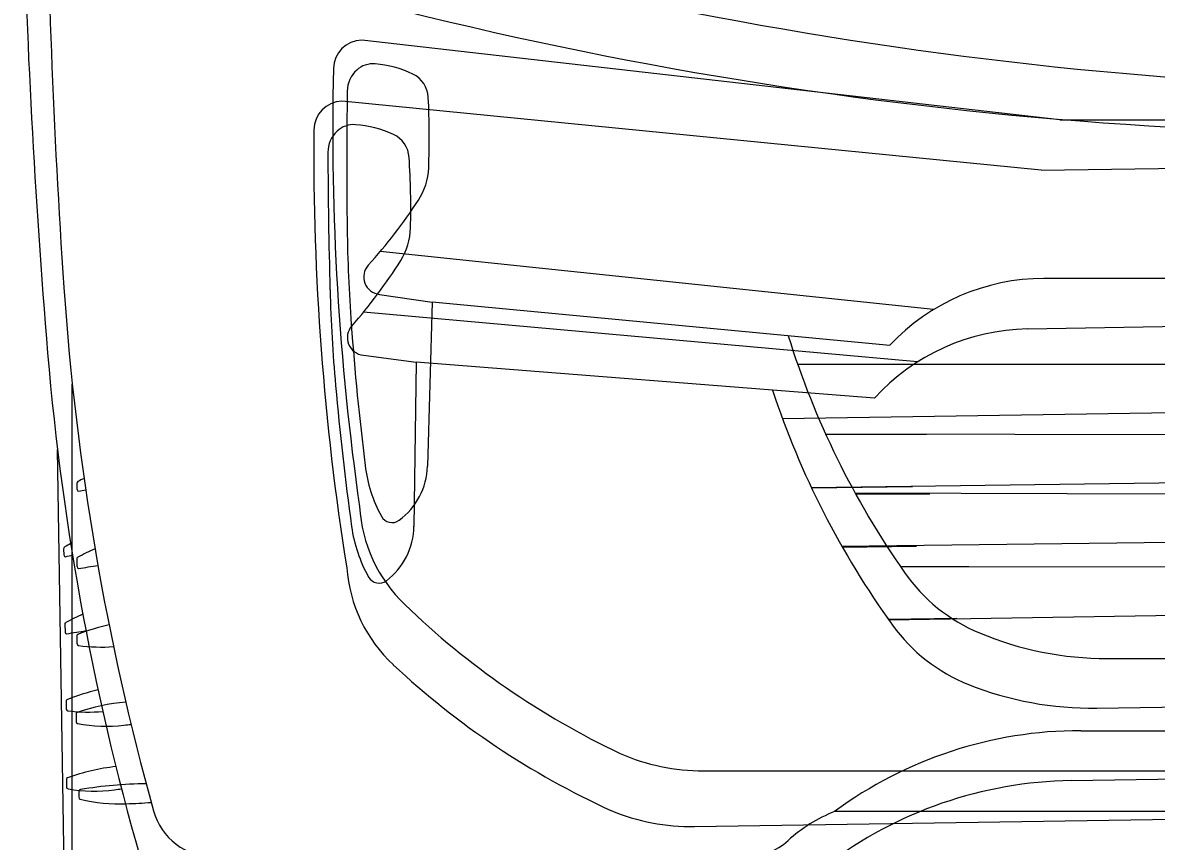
# Model space of a CAD drawing. Extents: x 10133 to 2270741, y 5363 to 1733450.
# Drawn here: x 33054.56 to 33084.48, y 9315.8 to 9337.41 of the extents above; entities that cross this region are included whole.
import ezdxf

# ---------------------------------------------------------------- set-up
doc = ezdxf.new("R2010")
doc.units = 0
doc.layers.add('StdDetailLabel', color=7, linetype='Continuous')

msp = doc.modelspace()

# ---------------------------------------------------------------- linework, layer by layer
at = {"layer": 'StdDetailLabel'}
for p, q in [((33081.938, 9334.842), (33063.517, 9336.948)), ((33081.439, 9333.514), (33062.987, 9335.336)), ((33081.938, 9334.842), (33149.482, 9334.842)), ((33081.439, 9333.514), (33148.975, 9334.553)), ((33078.604, 9329.834), (33064, 9331.371)), ((33133.759, 9330.656), (33081.515, 9330.656)), ((33063.979, 9330.236), (33065.368, 9330.028)), ((33133.319, 9330.126), (33081.08, 9329.322)), ((33078.182, 9328.455), (33063.557, 9329.767)), ((33063.553, 9328.632), (33064.945, 9328.445)), ((33055.873, 9311.459), (33055.873, 9327.867)), ((33078.419, 9326.54), (33075.758, 9326.54)), ((33055.737, 9309.733), (33055.484, 9326.138)), ((33055.992, 9325.241), (33055.996, 9325.084)), ((33056.037, 9325.038), (33056.037, 9325.038)), ((33078.048, 9325.159), (33075.387, 9325.118)), ((33078.502, 9324.963), (33076.547, 9324.963)), ((33078.156, 9323.583), (33076.201, 9323.553)), ((33055.643, 9323.514), (33055.651, 9323.357)), ((33055.692, 9323.312), (33055.692, 9323.312)), ((33055.993, 9323.246), (33055.996, 9323.049)), ((33079.536, 9323.046), (33077.729, 9323.046)), ((33055.675, 9321.52), (33055.682, 9321.323)), ((33079.218, 9321.682), (33077.412, 9321.654)), ((33055.993, 9321.21), (33055.996, 9321.013)), ((33055.707, 9319.484), (33055.713, 9319.287)), ((33055.976, 9319.152), (33055.971, 9318.955)), ((33055.721, 9317.426), (33055.719, 9317.229)), ((33056.042, 9317.115), (33056.044, 9316.961)), ((33115.71, 9316.584), (33075.988, 9316.584))]:
    msp.add_line(p, q, dxfattribs=at)
for points in [[(33077.451, 9328.891), (33065.368, 9330.028), (33065.245, 9325.697)], [(33077.044, 9327.495), (33064.945, 9328.445), (33064.889, 9324.113)], [(33156.404, 9328.386), (33115.71, 9328.386), (33075.016, 9328.386)], [(33155.996, 9328.205), (33115.306, 9327.579), (33074.617, 9326.952)], [(33075.749, 9326.559), (33115.71, 9326.485), (33155.672, 9326.559)], [(33075.378, 9325.137), (33115.336, 9325.677), (33155.291, 9326.367)], [(33076.182, 9323.586), (33115.361, 9324.064), (33154.535, 9324.792)], [(33076.529, 9324.996), (33115.71, 9324.871), (33154.891, 9324.996)], [(33077.733, 9323.04), (33115.71, 9323.068), (33153.688, 9323.04)], [(33077.416, 9321.648), (33115.388, 9322.261), (33153.362, 9322.817)], [(33083.189, 9320.623), (33115.71, 9320.623), (33148.232, 9320.623)], [(33082.908, 9319.316), (33115.426, 9319.816), (33147.944, 9320.317)], [(33082.485, 9318.719), (33115.71, 9318.719), (33148.936, 9318.719)], [(33082.233, 9317.401), (33115.455, 9317.912), (33148.677, 9318.424)], [(33072.529, 9317.66), (33115.71, 9317.66), (33158.891, 9317.66)], [(33072.296, 9316.189), (33115.472, 9316.853), (33158.647, 9317.518)]]:
    msp.add_lwpolyline(points, dxfattribs=at)
for centre, radius, start, end in [((33258.594, 9344.29), 203.418, 180.40636, 183.90937), ((33093.226, 9444.795), 109.149, 249.72956, 270.01296), ((33257.929, 9345.679), 203.418, 181.28824, 184.79126), ((33091.033, 9443.627), 109.149, 250.61145, 270.89485), ((33063.529, 9336.181), 0.767, 90.9437, 178.6733), ((33132.798, 9334.577), 70.054, 178.67326, 188.16034), ((33063.886, 9335.594), 0.759, 132.0428, 179.2464), ((33063.811, 9335.677), 0.647, 85.1215, 132.0428), ((33063.622, 9333.471), 2.862, 64.2961, 85.1215), ((33064.553, 9335.404), 0.716, 2.7113, 64.2961), ((33204.318, 9333.747), 141.203, 179.24644, 180.72099), ((33063.012, 9334.569), 0.767, 91.8256, 179.5551), ((33043.254, 9334.395), 22.039, 357.8678, 2.7113), ((33063.301, 9334.07), 0.647, 86.0034, 132.9247), ((33063.147, 9331.861), 2.862, 65.178, 86.0034), ((33132.297, 9334.031), 70.054, 179.55514, 189.04223), ((33063.377, 9333.988), 0.759, 132.9247, 180.1283), ((33064.047, 9333.808), 0.716, 3.5932, 65.178), ((33203.821, 9334.303), 141.203, 180.12833, 181.60288), ((33042.766, 9332.472), 22.039, 358.7497, 3.5932), ((33063.604, 9333.637), 1.675, 326.7579, 357.8678), ((33053.35, 9340.358), 13.935, 317.8652, 326.7579), ((33104.969, 9332.497), 41.846, 180.721, 184.1812), ((33063.125, 9332.027), 1.675, 327.6398, 358.7497), ((33052.77, 9338.589), 13.935, 318.7471, 327.6398), ((33064.028, 9330.698), 0.464, 137.8652, 263.9557), ((33125.224, 9335.211), 69.739, 183.93869, 195.47243), ((33081.515, 9325.096), 5.561, 90, 136.9534), ((33104.503, 9331.523), 41.846, 181.6029, 185.0631), ((33063.595, 9329.095), 0.464, 138.7471, 264.8375), ((33138.452, 9334.945), 75.418, 184.18117, 187.02728), ((33081.165, 9323.762), 5.561, 90.8819, 137.8353), ((33096.516, 9335.947), 22.79, 197.3677, 214.9383), ((33124.714, 9334.549), 69.739, 184.82058, 196.35431), ((33137.944, 9334.486), 75.418, 185.06306, 187.90916), ((33095.998, 9334.843), 22.79, 198.2496, 215.8202), ((33067.349, 9326.18), 3.778, 187.0273, 208.4842), ((33063.415, 9325.749), 1.83, 306.2521, 358.3723), ((33058.935, 9320.042), 6.006, 117.2875, 119.0273), ((33056.046, 9325.245), 0.0547, 117.5268, 184.6975), ((33056.044, 9325.084), 0.0472, 180.9726, 262.1262), ((33050.264, 9354.563), 30.085, 281.0643, 281.4306), ((33067.365, 9324.87), 3.919, 183.4752, 226.0544), ((33064.309, 9324.53), 0.319, 208.4842, 306.2521), ((33066.985, 9324.628), 3.778, 187.9092, 209.3661), ((33063.058, 9324.137), 1.83, 307.134, 359.2542), ((33055.698, 9323.52), 0.0547, 118.4086, 185.5794), ((33058.667, 9318.362), 6.006, 118.1694, 119.9092), ((33055.698, 9323.359), 0.0472, 181.8545, 263.0081), ((33049.465, 9352.745), 30.085, 281.9462, 282.3125), ((33056.03, 9323.259), 0.0396, 111.1539, 200.3286), ((33058.813, 9318.017), 5.975, 113.0562, 117.9154), ((33056.044, 9323.05), 0.0472, 180.9726, 262.1262), ((33009.939, 9644.501), 324.786, 278.15971, 278.25096), ((33067.021, 9323.319), 3.919, 184.3571, 226.9363), ((33063.971, 9322.932), 0.319, 209.3661, 307.134), ((33081.569, 9325.505), 4.557, 214.9383, 247.3299), ((33079.524, 9337.485), 21.44, 226.0544, 244.6066), ((33058.576, 9316.335), 5.975, 113.9381, 118.7972), ((33055.712, 9321.534), 0.0396, 112.0358, 201.2104), ((33058.009, 9316.111), 5.522, 102.1687, 111.1539), ((33081.214, 9324.172), 4.557, 215.8202, 248.2118), ((33055.729, 9321.324), 0.0472, 181.8545, 263.0081), ((33004.683, 9642.028), 324.786, 279.0416, 279.13284), ((33056.03, 9321.224), 0.0396, 111.1539, 200.3286), ((33083.189, 9329.382), 8.759, 247.3299, 270), ((33056.044, 9321.014), 0.0472, 180.9726, 262.1262), ((33056.63, 9325.252), 4.326, 262.1262, 274.3956), ((33078.984, 9336.12), 21.44, 226.9363, 245.4885), ((33057.801, 9314.416), 5.522, 103.0506, 112.0358), ((33082.773, 9328.073), 8.759, 248.2118, 270.8819), ((33055.744, 9319.498), 0.0396, 112.0358, 201.2104), ((33057.786, 9313.976), 5.522, 95.2163, 108.8646), ((33055.76, 9319.289), 0.0472, 181.8545, 263.0081), ((33056.281, 9323.536), 4.326, 263.0081, 275.2775), ((33056.013, 9319.164), 0.0396, 108.8646, 198.0392), ((33056.018, 9318.954), 0.0472, 178.6833, 259.8369), ((33056.773, 9323.165), 4.326, 259.8369, 276.1444), ((33054.958, 9340.023), 21.28, 276.1444, 276.6508), ((33082.485, 9307.765), 10.954, 90, 126.3762), ((33072.529, 9323.177), 5.518, 246.5076, 270), ((33057.611, 9312.279), 5.522, 96.0982, 109.7465), ((33055.758, 9317.439), 0.0396, 109.7465, 198.9211), ((33057.825, 9307.28), 10.034, 90.0244, 99.9591), ((33082.402, 9306.449), 10.954, 90.8819, 127.2581), ((33055.767, 9317.229), 0.0472, 179.5652, 260.7188), ((33056.457, 9321.451), 4.326, 260.7188, 277.0263), ((33056.094, 9317.111), 0.052, 94.6944, 175.7341), ((33056.091, 9316.957), 0.0472, 174.9335, 256.0871), ((33054.383, 9338.279), 21.28, 277.0263, 277.5327), ((33057.12, 9321.11), 4.326, 256.0871, 272.3946), ((33056.412, 9338.05), 21.28, 272.3946, 274.1521), ((33059.619, 9317.051), 1.667, 195.4724, 270), ((33072.211, 9321.706), 5.518, 247.3895, 270.8819), ((33077.498, 9312.803), 4.072, 111.7695, 132.2375), ((33073.641, 9317.051), 1.667, 270, 312.2375)]:
    msp.add_arc(centre, radius, start, end, dxfattribs=at)

doc.saveas('drawing.dxf')
